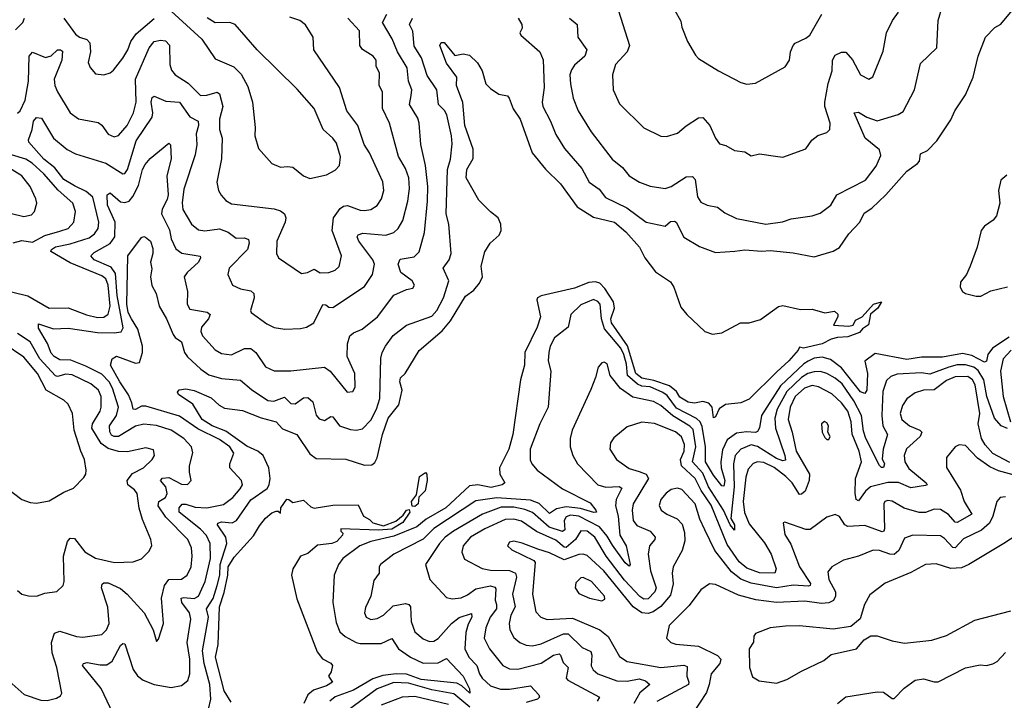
# Model space of a CAD drawing. Extents: x 1443846 to 1577407, y 839182 to 927291.
# Tile 407 of 535: x 1546045 to 1550729, y 892009 to 895248. Entities that reach past the tile are written whole.
import ezdxf

# ---------------------------------------------------------------- set-up
doc = ezdxf.new("R2010")
doc.units = 0

msp = doc.modelspace()

# ---------------------------------------------------------------- linework, layer by layer
at = {"layer": '0CON20XD'}
for points in [[(1548883.3, 895325), (1548945.3, 895125), (1548935.2, 895094.8), (1548879.4, 895035), (1548864.5, 894985.5), (1548868.1, 894915), (1548898, 894848), (1549013.9, 894733.9), (1549095, 894694.3), (1549122.7, 894692.7), (1549175, 894708.5), (1549215, 894742.9), (1549275, 894780.9), (1549295, 894782.1), (1549328.1, 894745), (1549355, 894683.8), (1549375, 894658), (1549405, 894649.2), (1549445, 894625.7), (1549495, 894618.6), (1549525, 894600.8), (1549565, 894610), (1549640.7, 894599.3), (1549675, 894593.8), (1549785, 894634), (1549813.3, 894675), (1549842.4, 894697.6), (1549885, 894712), (1549898.8, 894725), (1549901.5, 894755), (1549875.3, 894835), (1549875.3, 894855), (1549890.8, 894945), (1549909.6, 895005), (1549911.4, 895055), (1549925, 895079.2), (1549955, 895093.1), (1549975, 895092.9), (1550007.3, 895057.3), (1550045.3, 894985.3), (1550085, 894965.6), (1550103.8, 894976.2), (1550152.4, 895097.6), (1550169.5, 895185), (1550198.1, 895245), (1550225.4, 895284.6)], [(1546722.9, 894347.1), (1546720, 894325), (1546757.6, 894247.6), (1546764.8, 894204.8), (1546787.2, 894157.2), (1546816.8, 894136.8), (1546903, 894123), (1546905.6, 894115), (1546896.2, 894095), (1546840.9, 894045), (1546827.3, 894025), (1546842.5, 893955), (1546841.5, 893895), (1546855, 893870.5), (1546936.2, 893856.2), (1546951.5, 893845), (1546943.2, 893825), (1546909.2, 893785), (1546906.2, 893765), (1546915, 893743.1), (1546975, 893677.1), (1547005, 893660), (1547053.1, 893653.1), (1547115, 893682.8), (1547145, 893683.2), (1547168.9, 893665), (1547215, 893596.7), (1547255, 893577.8), (1547335, 893577.3), (1547495, 893594.3), (1547522.5, 893575), (1547602.5, 893475), (1547630.5, 893479.5), (1547640.3, 893499.7), (1547640, 893565), (1547602.7, 893645), (1547604.1, 893705), (1547616, 893744), (1547632.4, 893757.6), (1547674.3, 893775.7), (1547747.5, 893835), (1547825, 893937.5), (1547885, 893964.3), (1547915, 893971.2), (1547923.3, 893985), (1547912.5, 894005), (1547858.9, 894045), (1547845.5, 894085), (1547855, 894108.6), (1547920.9, 894119.1), (1547945, 894144.2), (1547971.4, 894235), (1547985.6, 894384.4), (1547987, 894455), (1547974.8, 894555), (1547953.5, 894653.5), (1547946.1, 894755), (1547939.5, 894779.5), (1547900, 894845), (1547907.9, 894887.9), (1547910.6, 894915), (1547894.7, 894955.2), (1547888.6, 895018.6), (1547842.2, 895095), (1547817, 895157), (1547771.2, 895235), (1547791.5, 895275)], [(1546765, 895288.4), (1546911.9, 895155), (1546975, 895061.2), (1547063.4, 895023.4), (1547098.5, 894988.5), (1547130, 894930), (1547153.1, 894855), (1547165.6, 894735), (1547162.7, 894695), (1547180.6, 894635), (1547245, 894564.4), (1547285, 894545.7), (1547319.2, 894549.2), (1547345, 894546.9), (1547395, 894504.4), (1547425, 894492.9), (1547505, 894510.6), (1547545, 894531.4), (1547566.2, 894553.8), (1547571.5, 894595), (1547551.3, 894661.3), (1547535, 894684.4), (1547488.2, 894725), (1547446.4, 894825), (1547365, 894917.1), (1547175, 895104.2), (1547069.2, 895225), (1547045, 895235.5), (1546975, 895233.1), (1546936.5, 895256.5)], [(1548416.7, 895255), (1548433.1, 895225), (1548435, 895207.5), (1548424.4, 895185), (1548428.6, 895175), (1548519.2, 895095), (1548535, 895056.7), (1548540.8, 894925), (1548529.8, 894855), (1548533.3, 894835), (1548570.9, 894765), (1548595, 894701.1), (1548637.3, 894635), (1548719.6, 894539.6), (1548754.7, 894474.8), (1548801.1, 894441.1), (1548831.6, 894401.6), (1548932.8, 894352.8), (1549025, 894284.7), (1549115, 894266.2), (1549141.8, 894288.2), (1549160.1, 894290.1), (1549168.2, 894285), (1549203.8, 894213.8), (1549278.7, 894168.7), (1549355, 894140.6), (1549446.7, 894146.7), (1549495, 894153.8), (1549575, 894147.1), (1549615, 894150), (1549725, 894138.8), (1549825, 894119.1), (1549915, 894146.7), (1549945, 894164.4), (1549990.3, 894229.7), (1550041.8, 894285), (1550062.5, 894327.5), (1550098.6, 894351.4), (1550165.4, 894415), (1550265, 894528.1), (1550316.1, 894563.9), (1550325.5, 894575), (1550330.5, 894609.5), (1550364.2, 894625), (1550407.6, 894672.4), (1550475, 894771.2), (1550494.5, 894815), (1550545, 894891.2), (1550580.4, 894975), (1550605.5, 895075), (1550640, 895165), (1550685, 895211.2), (1550712.7, 895227.3), (1550775, 895302)], [(1548660.8, 895255), (1548696.9, 895225), (1548700, 895165), (1548742.7, 895105), (1548733.6, 895075), (1548685, 895032.5), (1548669.9, 895010.1), (1548662, 894985), (1548665, 894942.5), (1548677.3, 894875), (1548701.5, 894815), (1548764.4, 894715), (1548864.2, 894585), (1548912.9, 894545), (1548944.7, 894504.7), (1548993.8, 894475), (1549045, 894455.6), (1549115, 894444.4), (1549145, 894454.4), (1549215, 894500.5), (1549245, 894502.2), (1549257.9, 894487.9), (1549268.8, 894405), (1549285, 894379.4), (1549315, 894365.6), (1549365, 894356.2), (1549398.9, 894328.9), (1549455, 894302.9), (1549595, 894274.6), (1549673.9, 894286.1), (1549715, 894300.4), (1549815, 894315.4), (1549853, 894327), (1549904, 894366), (1549932.5, 894415), (1550068.9, 894485), (1550119.3, 894550.7), (1550142.4, 894602.4), (1550135, 894628.6), (1550066.7, 894685), (1550015.4, 894805), (1550035, 894808), (1550075, 894783.9), (1550125, 894767.1), (1550225, 894796.4), (1550248.8, 894811.2), (1550302.2, 894915), (1550330.6, 895039.4), (1550407.5, 895115), (1550414.4, 895244.4), (1550435, 895313.3)], [(1549160.8, 895295), (1549190.9, 895240.9), (1549195, 895212.5), (1549222, 895145), (1549259.5, 895079.5), (1549275, 895064), (1549370, 895005), (1549475, 894950), (1549505, 894942), (1549545, 894946.2), (1549686.8, 895023.2), (1549707.5, 895055), (1549711.9, 895095), (1549724.4, 895125), (1549735, 895136.7), (1549785, 895159.5), (1549804.4, 895175), (1549860.4, 895275)], [(1545945, 893966.9), (1546083.4, 893933.4), (1546185, 893875.8), (1546275, 893876.4), (1546363.1, 893843.1), (1546415, 893830.4), (1546445, 893832), (1546465, 893847.4), (1546474.7, 893885), (1546464.9, 893985), (1546455.2, 894015.2), (1546435, 894029.1), (1546285, 894091.1), (1546193.6, 894145), (1546196.4, 894155), (1546215, 894167.2), (1546285, 894181), (1546375, 894210.5), (1546400.4, 894229.6), (1546417.4, 894255), (1546421, 894285), (1546393.5, 894403.5), (1546361.2, 894431.2), (1546305, 894457.4), (1546255, 894487.8), (1546212.5, 894542.5), (1546160.3, 894585), (1546088.5, 894665), (1546086.4, 894676.4), (1546103.9, 894725), (1546110.5, 894765), (1546125, 894783.2), (1546149, 894779), (1546204.8, 894684.8), (1546270.5, 894630.5), (1546310.4, 894610.4), (1546455, 894564.7), (1546535, 894514), (1546545, 894516.2), (1546557.4, 894535), (1546599, 894671), (1546675.3, 894785), (1546678.1, 894805), (1546670.3, 894855), (1546675, 894878), (1546683.8, 894885), (1546740.2, 894860.2), (1546805, 894855.4), (1546855, 894786), (1546894.3, 894765), (1546895, 894744), (1546884.7, 894705), (1546887.2, 894655), (1546879.7, 894605), (1546825, 894441.2), (1546817.1, 894377.1), (1546821.6, 894345), (1546861.5, 894275), (1546895, 894248.9), (1546925, 894243), (1546995, 894252.3), (1547037.3, 894237.3), (1547075, 894208.1), (1547115, 894210), (1547132.7, 894202.7), (1547137.1, 894185), (1547129.1, 894155), (1547040.6, 894065), (1547034.4, 894035.6), (1547058, 893985), (1547095, 893967.9), (1547145, 893957.5), (1547159.4, 893945), (1547160.5, 893925), (1547142.5, 893865), (1547145.8, 893855), (1547220.5, 893800.5), (1547255, 893783.5), (1547305.5, 893775.5), (1547381.4, 893778.6), (1547408.8, 893785), (1547443.8, 893806.2), (1547487.4, 893892.6), (1547501.3, 893891.3), (1547515, 893880), (1547535, 893878.9), (1547685, 893977.8), (1547723.8, 894035), (1547732.3, 894085), (1547725.3, 894105), (1547658.9, 894195), (1547651.1, 894215), (1547654.4, 894225), (1547678, 894232), (1547787, 894223), (1547825.2, 894234.8), (1547846.2, 894255), (1547867.1, 894292.9), (1547891.9, 894385), (1547899.2, 894445), (1547896, 894496), (1547880.1, 894540.1), (1547847.8, 894597.7), (1547803.8, 894755), (1547771.2, 894825), (1547770.4, 894905), (1547755.6, 894935), (1547756, 894995), (1547741.2, 895025), (1547740, 895055), (1547726.2, 895075), (1547675, 895106.8), (1547663.2, 895125), (1547661.3, 895195), (1547605.7, 895255)], [(1546025, 895200), (1546058.9, 895235), (1546067.9, 895255)], [(1546035, 894802.7), (1546046.2, 894815), (1546070.7, 894865), (1546087, 894955), (1546089.6, 895075), (1546105, 895093.3), (1546168.3, 895068.3), (1546195, 895076.1), (1546225, 895104.5), (1546238.8, 895105), (1546248.3, 895098.2), (1546245.7, 895055), (1546209.4, 894965), (1546212, 894935), (1546225.3, 894905.2), (1546284.4, 894805), (1546325, 894775.6), (1546418.8, 894758.8), (1546436.1, 894746.1), (1546465, 894703.1), (1546495, 894691.1), (1546515, 894696.7), (1546556, 894745), (1546586.2, 894805), (1546598.5, 894855), (1546595.6, 894965), (1546660.3, 895115), (1546685, 895144), (1546715, 895150.7), (1546738, 895148), (1546756.9, 895126.9), (1546759.5, 895035), (1546767.5, 895007.5), (1546784.4, 894985), (1546845.9, 894945.9), (1546905, 894888.2), (1546935, 894888.6), (1546985, 894902.5), (1546994.7, 894894.7), (1547011.4, 894835), (1546995.2, 894775), (1546995.8, 894725.8), (1547007.5, 894685), (1547004.7, 894585.3), (1546982.2, 894475), (1546990, 894435), (1547003.7, 894413.7), (1547025, 894388), (1547052.5, 894372.5), (1547255, 894348), (1547285, 894339.1), (1547304.4, 894325), (1547310.8, 894305), (1547308.2, 894285), (1547267.8, 894195), (1547265.8, 894135), (1547276.2, 894115), (1547385, 894040.8), (1547414.4, 894045.6), (1547445, 894061.4), (1547475, 894043.8), (1547515, 894045.6), (1547545, 894055.8), (1547565, 894074), (1547576.4, 894125), (1547530.8, 894245), (1547538.4, 894305), (1547570, 894350), (1547585, 894361.3), (1547605, 894363.5), (1547665, 894342.3), (1547685, 894340.9), (1547715, 894345.6), (1547745, 894364.2), (1547766.5, 894395), (1547777.1, 894435), (1547773.1, 894476.9), (1547755.2, 894515.2), (1547709.1, 894615), (1547683.4, 894655), (1547653.3, 894745), (1547601.8, 894815), (1547566.2, 894925), (1547444.5, 895105), (1547440.5, 895165), (1547405, 895223.1), (1547377.1, 895245), (1547330.3, 895260.3)], [(1546255.2, 895255.2), (1546309.9, 895179.9), (1546329.2, 895165), (1546364.2, 895154.2), (1546377.7, 895137.7), (1546381.1, 895095), (1546370, 895045), (1546380.2, 895020.2), (1546405, 894990.6), (1546445, 894985.6), (1546474.5, 894995.5), (1546491.7, 895008.3), (1546535, 895064.4), (1546558.9, 895105), (1546573.2, 895145), (1546598.4, 895181.6), (1546685, 895254.6)], [(1546517.8, 891885), (1546431.9, 892065), (1546343.8, 892175), (1546348, 892185), (1546365, 892189.3), (1546427.8, 892177.8), (1546458.9, 892178.9), (1546485, 892195.3), (1546525, 892270.6), (1546535, 892280), (1546545, 892278.8), (1546585, 892155.6), (1546605, 892126.7), (1546632.5, 892105), (1546684.7, 892084.7), (1546765, 892071.2), (1546815, 892080.4), (1546845, 892104.3), (1546853.6, 892135), (1546853.9, 892205), (1546842.3, 892285), (1546858.6, 892395), (1546851.9, 892425), (1546816.7, 892475), (1546812.9, 892495), (1546825, 892498.8), (1546875, 892493.9), (1546895.7, 892505), (1546927, 892575), (1546952.9, 892685), (1546950.4, 892755), (1546934.2, 892794.2), (1546905, 892824.3), (1546802.9, 892905), (1546803.3, 892925), (1546817, 892943), (1546835, 892943.3), (1546879.3, 892929.3), (1546935, 892924.8), (1547015, 892941.3), (1547058.5, 892975), (1547093.8, 893015), (1547104.5, 893035), (1547100, 893055), (1547043.8, 893115), (1547044.6, 893135), (1547063.8, 893185), (1547044.7, 893215), (1546995, 893251.1), (1546892, 893302), (1546805, 893361.3), (1546645, 893409.8), (1546625, 893409.3), (1546595, 893392.9), (1546584.3, 893394.3), (1546579, 893425), (1546562.9, 893462.9), (1546520.5, 893525), (1546477, 893605), (1546485, 893633.6), (1546505, 893646.9), (1546595, 893613.8), (1546615, 893616.9), (1546628.7, 893665), (1546629.5, 893695), (1546606.1, 893775), (1546576.2, 893825), (1546561.4, 893855), (1546553.8, 893895), (1546559.1, 894125), (1546625, 894211.2), (1546635, 894216.7), (1546643.6, 894213.6), (1546666.7, 894195), (1546678.9, 894158.9), (1546678.9, 894135), (1546666.9, 894095), (1546673, 894063), (1546667.6, 894025), (1546673.7, 893983.7), (1546693.6, 893945), (1546708.6, 893885), (1546744, 893825), (1546775, 893750.4), (1546785, 893736), (1546814.8, 893714.8), (1546829.1, 893665), (1546843.8, 893643.8), (1546906.5, 893585), (1546945, 893558.6), (1547005, 893540.5), (1547095, 893533.6), (1547147.8, 893487.8), (1547225, 893435.4), (1547253.2, 893433.2), (1547305, 893452.3), (1547335, 893421.9), (1547355, 893420), (1547395, 893449.2), (1547415, 893450.5), (1547439.4, 893429.4), (1547455, 893365.7), (1547469.5, 893349.5), (1547495, 893340.8), (1547525, 893359.5), (1547535, 893358.5), (1547566.9, 893315), (1547618.1, 893298.1), (1547645.3, 893294.7), (1547675, 893300.8), (1547715, 893341.8), (1547742.5, 893395), (1547758.9, 893445), (1547762.9, 893637.1), (1547769.6, 893665), (1547785.7, 893694.3), (1547821.8, 893745), (1547885, 893794.6), (1548005, 893837.6), (1548029.5, 893865), (1548061.7, 893925), (1548085.9, 894005), (1548060, 894065), (1548088.5, 894105), (1548097.9, 894135), (1548085.8, 894275), (1548074.4, 894324.4), (1548079.6, 894535), (1548094.6, 894585), (1548102, 894658), (1548099.2, 894695), (1548077.1, 894795), (1548065.8, 894815.8), (1548037.5, 894845), (1548030, 894915), (1547982.8, 894982.8), (1547956.8, 895066.8), (1547921.8, 895121.8), (1547915, 895194.2), (1547899.5, 895225), (1547913.9, 895255)], [(1546943.1, 891966.9), (1546954.7, 892015.3), (1546949.7, 892085), (1546922.3, 892185), (1546915.2, 892245), (1546942.9, 892405), (1546933.7, 892445), (1546965, 892494.7), (1546984.6, 892555), (1546996.3, 892605), (1546999.1, 892655), (1547029.8, 892755), (1547025.6, 892785), (1546986.1, 892845), (1546987.1, 892852.9), (1547005, 892859), (1547055, 892854.3), (1547075.5, 892864.5), (1547145, 892963.9), (1547222.1, 893017.9), (1547231.9, 893035), (1547236.3, 893065), (1547229.4, 893115), (1547203.9, 893175), (1547177.1, 893195), (1547125, 893218.4), (1547025, 893290.4), (1546960, 893315), (1546912.8, 893345), (1546868.9, 893418.9), (1546800, 893465), (1546796.2, 893475), (1546802.7, 893487.3), (1546835, 893491.2), (1546875, 893484.4), (1546955, 893448.5), (1546993.4, 893413.4), (1547019.5, 893399.5), (1547105, 893388.7), (1547192.9, 893352.9), (1547265, 893334.3), (1547295, 893301.6), (1547363.1, 893275), (1547425, 893182.2), (1547455, 893159.6), (1547597.2, 893157.2), (1547685, 893127.9), (1547719.5, 893130.5), (1547735, 893140.9), (1547745, 893163.1), (1547770.8, 893275), (1547797.8, 893352.2), (1547849.3, 893415), (1547864.7, 893485), (1547853.6, 893525), (1547856, 893544), (1547878.6, 893565), (1547945, 893674.4), (1548055, 893767.1), (1548094.2, 893815), (1548165, 893932.2), (1548205, 893960.4), (1548232.8, 893995), (1548245.9, 894025), (1548239.6, 894075), (1548257.1, 894142.9), (1548282.7, 894185), (1548326.4, 894223.6), (1548336.1, 894245), (1548333.3, 894275), (1548321.1, 894305), (1548284, 894334), (1548229.7, 894389.7), (1548168.7, 894495), (1548171.8, 894535), (1548202.3, 894587.7), (1548202.8, 894632.8), (1548163.1, 894745), (1548153.4, 894853.4), (1548123.1, 894935), (1548123.8, 894975), (1548075, 895040.6), (1548044.2, 895125), (1548050.3, 895139.7), (1548065, 895138.9), (1548115, 895077.5), (1548155, 895086)], [(1548155, 895086), (1548185, 895078.6), (1548222.7, 895042.7), (1548244.4, 895005), (1548263.2, 894943.2), (1548285, 894920), (1548325, 894893.8), (1548365, 894886.2), (1548374, 894875), (1548393.2, 894823.2), (1548426, 894775), (1548482.5, 894615), (1548546.9, 894536.9), (1548617.6, 894467.6), (1548697.1, 894357.1), (1548775, 894308), (1548874.4, 894285), (1548929, 894239), (1548993.8, 894165), (1549018.5, 894115), (1549069.1, 894049.1), (1549141.3, 894001.3), (1549157.1, 893975), (1549189.8, 893879.8), (1549218.6, 893845), (1549305, 893764.2), (1549341.2, 893751.2), (1549385, 893758.2), (1549474.9, 893805.1), (1549515, 893805.3), (1549568.9, 893821.1), (1549655, 893883.3), (1549675, 893888.8), (1549759.3, 893869.3), (1549815, 893870), (1549875, 893853.3), (1549921.7, 893861.7), (1549937, 893847), (1549937.5, 893835), (1549916.7, 893795), (1549990.3, 893789.7), (1550010, 893795), (1550021.7, 893818.3), (1550052.9, 893835), (1550106.2, 893895), (1550145, 893906.2), (1550127.5, 893875), (1550093.1, 893846.9), (1550083.3, 893796.7), (1550055, 893777.1), (1550040.9, 893759.1), (1549985, 893738.8), (1549935, 893736.5), (1549905, 893728.6), (1549862.5, 893705), (1549774.5, 893684.5), (1549755, 893690), (1549748.8, 893675), (1549703.5, 893625), (1549647.2, 893572.8), (1549515, 893442), (1549475, 893425.7), (1549403.5, 893416.5), (1549373.3, 893396.7), (1549355, 893358.8), (1549345, 893354.3), (1549339.4, 893405), (1549322.9, 893422.9), (1549295, 893432.1), (1549255, 893423.2), (1549225, 893427.7), (1549185, 893452.5), (1549169.4, 893479.4), (1549136.5, 893506.5), (1549061.9, 893531.9), (1549005, 893542.4), (1548976.1, 893565), (1548936.7, 893696.7), (1548860.3, 893805), (1548857.7, 893825), (1548874.1, 893875), (1548870.5, 893905), (1548829.2, 893969.2), (1548805, 893993.9), (1548785, 894001.2), (1548751.8, 893998.2), (1548685, 893971), (1548525.3, 893934.7), (1548508.9, 893925), (1548505.7, 893915.7), (1548522.2, 893835), (1548507, 893785), (1548447.3, 893665), (1548446.3, 893605), (1548428.1, 893535), (1548390.9, 893275), (1548372.2, 893205), (1548326.9, 893115), (1548328.5, 893085), (1548352.5, 893045), (1548340, 893035), (1548288.1, 893021.9), (1548225, 893035.2), (1548185, 893030.6), (1548072.4, 892925), (1547978.2, 892871.8), (1547935, 892834.4), (1547825, 892790.6), (1547715, 892764.4), (1547663.8, 892745), (1547581.8, 892685), (1547561.8, 892655), (1547540.8, 892605), (1547534, 892475), (1547550.4, 892380.4), (1547568.5, 892335), (1547593.3, 892313.3), (1547645, 892284.8), (1547665, 892280.2), (1547765, 892279.5), (1547815, 892303.5), (1547847.1, 892255), (1547904, 892215), (1547965, 892185.9), (1548035, 892187.7), (1548075, 892208.8), (1548155.3, 892125), (1548185.4, 892064.6), (1548185.8, 892044.2), (1548148.9, 892078.9), (1548125, 892090.8), (1547955, 892108.6), (1547885, 892134), (1547836.2, 892135), (1547772.5, 892127.5), (1547725, 892111.3), (1547632.6, 892057.4), (1547545, 892026.2), (1547519.6, 892005)], [(1545966.2, 892126.2), (1546066.4, 892036.4), (1546145, 892010.6), (1546175, 892009.2), (1546220.5, 892019.5), (1546239.5, 892030.5), (1546245.9, 892044.1), (1546222.2, 892165), (1546198.6, 892235), (1546196.8, 892285), (1546210.7, 892329.3), (1546235, 892338.7), (1546315, 892312.7), (1546345, 892309.5), (1546435, 892323.3), (1546458.2, 892345), (1546470.6, 892375), (1546463.4, 892453.4), (1546433.3, 892545), (1546437.4, 892562.6), (1546445, 892568.8), (1546465, 892569.2), (1546525, 892541.6), (1546556.1, 892515), (1546636.7, 892425), (1546680, 892345), (1546695, 892290), (1546705, 892300), (1546729.2, 892375), (1546719.7, 892495), (1546733.1, 892555), (1546755, 892584.7), (1546814.7, 892585.3), (1546840.9, 892605), (1546860.3, 892645), (1546864.7, 892695), (1546861.4, 892735), (1546844.7, 892775), (1546740.6, 892880.6), (1546703.8, 892935), (1546707.2, 892955), (1546739.2, 892975), (1546746.9, 892993.1), (1546739.4, 893025), (1546714.6, 893055), (1546724.2, 893065.8), (1546755, 893069), (1546815, 893038.2), (1546843.3, 893036.7), (1546860, 893055), (1546852.2, 893095), (1546852.7, 893125), (1546867.8, 893187.8), (1546861.5, 893215), (1546825.2, 893255.2), (1546765, 893294.3), (1546695, 893317.9), (1546635, 893323.8), (1546595, 893313.4), (1546515, 893264.8), (1546495, 893264.1), (1546481.6, 893271.6), (1546472.9, 893287.1), (1546472.5, 893315), (1546505.5, 893365), (1546515.2, 893405), (1546486.5, 893495), (1546469.9, 893525), (1546435, 893561.5), (1546359.7, 893599.7), (1546288.3, 893628.3), (1546235, 893630.2), (1546208.7, 893645), (1546195, 893661.2), (1546176.6, 893706.6), (1546135, 893780), (1546135, 893801.4), (1546205, 893776.4), (1546275, 893780.5), (1546415, 893759.2), (1546495, 893757.7), (1546527.6, 893762.4), (1546537.8, 893782.2), (1546508.6, 893935), (1546501, 894041), (1546479.9, 894069.9), (1546398.9, 894105), (1546382.5, 894125), (1546399.2, 894140.8), (1546475, 894182.6), (1546497.2, 894215), (1546498.8, 894285), (1546462.9, 894365), (1546461.1, 894415), (1546475, 894424.1), (1546525, 894381.8), (1546545, 894379), (1546565, 894385.3), (1546583.4, 894406.6), (1546610.4, 894459.6), (1546629.3, 894535), (1546641.3, 894558.7), (1546665, 894587.3), (1546755, 894661.2), (1546762.3, 894652.3), (1546765.7, 894585.7), (1546744.8, 894505), (1546750.9, 894415), (1546746.7, 894393.3), (1546722.9, 894347.1)], [(1546013.5, 894186.5), (1546055, 894197.1), (1546105, 894190), (1546165, 894221.1), (1546235, 894241.6), (1546275.5, 894255), (1546301.6, 894285), (1546310.9, 894335), (1546297.3, 894375), (1546227.4, 894437.4), (1546160, 894515), (1546103.8, 894565), (1546073.8, 894585), (1546005, 894605.7)], [(1546005, 894326.7), (1546065, 894311.2), (1546100.7, 894319.3), (1546115.8, 894335), (1546125.7, 894374.3), (1546122.2, 894395), (1546094.5, 894455), (1546055, 894505.3), (1545975, 894554.7)], [(1550742, 894508), (1550712.4, 894485), (1550702.1, 894435), (1550708.3, 894375), (1550691.6, 894315), (1550676.3, 894293.7), (1550634.8, 894265), (1550619.2, 894245), (1550599.4, 894165), (1550566.5, 894075), (1550549.6, 894035), (1550520.9, 893999.1), (1550519.1, 893975), (1550530.5, 893955), (1550544.4, 893945), (1550595, 893931.9), (1550617.5, 893932.5), (1550665, 893958.6), (1550745, 893977.4)], [(1550752.5, 893737.5), (1550673.6, 893685), (1550651.6, 893655), (1550645, 893623.8), (1550635, 893619.1), (1550575, 893649.8), (1550529.6, 893659.6), (1550435, 893641.8), (1550335, 893641.7), (1550265, 893631.7), (1550115, 893659.2), (1550065, 893623.8), (1550078.1, 893565), (1550075.3, 893484.8), (1550065, 893470), (1550045, 893477.1), (1549955, 893592.1), (1549901.9, 893631.9), (1549862.5, 893642.5), (1549825, 893637.4), (1549796.8, 893623.2), (1549775, 893610.3), (1549663.7, 893506.3), (1549573.9, 893365), (1549564.6, 893305.4), (1549555, 893288.4), (1549545, 893283.4), (1549502.7, 893287.3), (1549455, 893280), (1549410.7, 893249.3), (1549388.6, 893201.4), (1549380.8, 893145), (1549382.7, 893115), (1549400.2, 893055), (1549395, 893028.1), (1549385, 893030), (1549345, 893080.2), (1549307.5, 893145), (1549307.9, 893215), (1549292.4, 893312.4), (1549282.8, 893335), (1549265, 893350.4), (1549169.2, 893399.2), (1549125, 893459.1), (1549105, 893474.1), (1549045, 893501.8), (1549005, 893504.3), (1548983.6, 893513.6), (1548936.3, 893555), (1548931.4, 893608.6), (1548919.7, 893655), (1548905, 893684.8), (1548827.3, 893777.3), (1548812.5, 893825), (1548805.9, 893895), (1548795, 893907.7), (1548775, 893916.6), (1548715, 893892.1), (1548667.5, 893845), (1548653.6, 893785), (1548588.8, 893735), (1548568.9, 893695), (1548561.8, 893665), (1548559.6, 893625), (1548572.1, 893575), (1548558.7, 893405), (1548519.6, 893325), (1548473.9, 893205), (1548474, 893154), (1548481.5, 893135), (1548506.9, 893105), (1548627.3, 893015), (1548759.3, 892949.3), (1548785.4, 892915)], [(1546035, 892532.5), (1546055, 892513.8), (1546086.1, 892506.1), (1546125, 892505.8), (1546165, 892520), (1546222.1, 892527.9), (1546250.8, 892555), (1546255.6, 892575), (1546253.2, 892695), (1546272.2, 892765), (1546285, 892781.8), (1546305, 892780), (1546355, 892715.4), (1546405, 892686.2), (1546495.5, 892664.5), (1546585, 892668.1), (1546625, 892683.1), (1546660.3, 892719.7), (1546674.1, 892745.9), (1546669.4, 892775), (1546629.4, 892870.6), (1546613.8, 892923.8), (1546603.4, 892993.4), (1546590.9, 893010.9), (1546558.5, 893035), (1546555.3, 893055), (1546581.5, 893088.5), (1546634.1, 893115.9), (1546675.8, 893155), (1546685.6, 893175), (1546680.8, 893200.8), (1546645, 893211.1), (1546557.9, 893192.1), (1546515, 893193.3), (1546465, 893207.6), (1546431.6, 893231.6), (1546387.5, 893305), (1546391.1, 893325), (1546428.1, 893385), (1546433, 893405), (1546432.5, 893455), (1546420, 893485), (1546383.8, 893515), (1546295, 893558.9), (1546265, 893562), (1546225, 893550.6), (1546215, 893553.2), (1546139.8, 893635), (1546094.2, 893715), (1546035, 893754.5)], [(1545935, 893055.6), (1546054.6, 892964.6), (1546095, 892950.6), (1546125, 892948.1), (1546185, 892959.4), (1546255, 893000), (1546301.4, 893018.6), (1546350.3, 893069.7), (1546359.2, 893085), (1546360.6, 893105), (1546353.3, 893155), (1546335.6, 893195), (1546303.3, 893295), (1546295.4, 893375), (1546275, 893419.2), (1546255, 893437.5), (1546170.9, 893485), (1546130.2, 893565), (1546065, 893641.6), (1545970.4, 893705)], [(1550761.6, 893675), (1550723.1, 893635), (1550711.3, 893575), (1550723.9, 893455), (1550759.2, 893335)], [(1549638.2, 893351.8), (1549640.4, 893305), (1549685.2, 893175), (1549687.8, 893152.2), (1549675, 893149.6), (1549645, 893160.1), (1549555, 893217.6), (1549525, 893225.5), (1549475, 893204.8), (1549449.4, 893175), (1549441.2, 893135), (1549443.4, 893025), (1549428.9, 892875), (1549445.2, 892845), (1549445, 892819.2), (1549425.5, 892845), (1549393.6, 892915), (1549321.8, 893025), (1549295, 893091.1), (1549245.5, 893145), (1549261, 893215), (1549248.4, 893298.4), (1549233.6, 893313.6), (1549152.5, 893362.5), (1549095, 893411.9), (1549060.6, 893430.6), (1548962.2, 893452.2), (1548902.8, 893492.8), (1548854.4, 893555), (1548840.3, 893610.3), (1548825, 893619.2), (1548815, 893616), (1548796.2, 893595), (1548784.3, 893545), (1548761.5, 893488.5), (1548672.7, 893295), (1548663.6, 893255), (1548663.6, 893215), (1548676.5, 893175), (1548699.4, 893135), (1548795, 893034.1), (1548833.3, 893023.3), (1548897.6, 893027.6), (1548909.5, 893019.5), (1548882.7, 892965), (1548879.2, 892935), (1548892.3, 892885), (1548899.3, 892795), (1548930.9, 892745), (1548949.6, 892655), (1548945, 892648.1), (1548925, 892663.6), (1548865, 892748.1), (1548840.5, 892790.5), (1548802.7, 892835), (1548704.4, 892885.6), (1548665, 892889.8), (1548645, 892882.5), (1548634.8, 892865), (1548638.6, 892821.4), (1548627.2, 892812.8), (1548563.4, 892833.4), (1548485, 892903), (1548447.7, 892917.7), (1548395, 892928.2), (1548335, 892929), (1548246.1, 892895), (1548108.4, 892815), (1548069.2, 892785), (1548041.6, 892755), (1547975.5, 892655), (1547996.5, 892585), (1548075, 892499.4), (1548101.8, 892491.8), (1548145, 892497.6), (1548175, 892511.1), (1548215, 892540.5), (1548285, 892554.8), (1548305, 892547.1), (1548309.5, 892539.5), (1548306.3, 892486.3), (1548313.5, 892465), (1548313, 892445), (1548283.9, 892405), (1548262.2, 892355), (1548254.7, 892305), (1548279.3, 892255), (1548343.6, 892175), (1548375, 892159.1), (1548415, 892156.9), (1548525, 892185.6), (1548585, 892224.8), (1548610.7, 892230.7), (1548618.2, 892225), (1548629.7, 892189.7), (1548654.6, 892165), (1548645.5, 892115), (1548652.2, 892105), (1548802.9, 892025), (1548792.9, 892005)], [(1550745, 893302.2), (1550714.8, 893314.8), (1550682.2, 893352.2), (1550645.6, 893455), (1550631.7, 893535), (1550605, 893579.4), (1550584.5, 893594.5), (1550545, 893605.6), (1550505, 893605.4), (1550464.7, 893595.3), (1550375, 893562.1), (1550335, 893567.2), (1550219.3, 893560.7), (1550190.1, 893549.9), (1550169, 893531), (1550151.7, 893478.3), (1550146.2, 893365), (1550151.7, 893315), (1550174, 893274), (1550153.2, 893205), (1550148.7, 893158.7), (1550158.5, 893135), (1550155, 893118), (1550145, 893117.5), (1550135, 893126.2), (1550070, 893255), (1550059.6, 893289.6), (1550050.6, 893365), (1550013.9, 893435), (1549957.9, 893515), (1549925, 893542.7), (1549884.6, 893564.6), (1549855, 893573.4), (1549825, 893572.6), (1549795, 893564.6), (1549765, 893544.9), (1549695, 893479.1), (1549649.2, 893395), (1549638.2, 893351.8)], [(1550755, 893141.1), (1550675, 893184.3), (1550638.3, 893225), (1550620.8, 893255), (1550605.6, 893325), (1550613.1, 893375), (1550590.2, 893510.2), (1550577.2, 893535), (1550555, 893549.8), (1550495, 893548.1), (1550455, 893530.9), (1550395, 893486.4), (1550345.2, 893484.8), (1550305, 893472.9), (1550265.8, 893444.2), (1550245, 893412.9), (1550233.9, 893375), (1550241.1, 893345), (1550278.8, 893315), (1550327.5, 893295), (1550337.3, 893285), (1550328.8, 893265), (1550264.3, 893205.7), (1550253.1, 893175), (1550255.8, 893145), (1550275, 893112.4), (1550356.9, 893045), (1550362, 893035), (1550355, 893031.1), (1550285, 893020), (1550226, 893046), (1550175, 893045.6), (1550093.3, 893025), (1550069.1, 893005), (1550035, 892958.1), (1550025, 892964.4), (1550019, 892995), (1550021, 893065), (1550049.3, 893145), (1550038.5, 893195), (1550005.1, 893275.1), (1550000.5, 893335), (1549985.5, 893385), (1549955, 893425.7), (1549908.2, 893468.2), (1549845, 893501.6), (1549815, 893508.1), (1549778.7, 893495), (1549733.5, 893455), (1549709.8, 893405), (1549700.7, 893345), (1549720.7, 893285), (1549739.8, 893195), (1549801.7, 893085), (1549800.9, 893055), (1549781.1, 893005), (1549765, 892990), (1549755, 892989.5), (1549720, 893045), (1549690.6, 893075), (1549635, 893116.9), (1549585, 893141.1), (1549555, 893143.5), (1549534.2, 893135.8), (1549511.2, 893108.8), (1549499, 893071), (1549486.4, 892955), (1549493.7, 892903.7), (1549515, 892849.2), (1549588.1, 892758.1), (1549620.8, 892705), (1549643.1, 892635), (1549637.8, 892615), (1549565, 892615.5), (1549505, 892638.3), (1549467.9, 892667.9), (1549411.5, 892751.5), (1549335, 892937.6), (1549287.6, 893007.6), (1549257.7, 893065), (1549193.7, 893125), (1549188.8, 893155), (1549205.4, 893195), (1549207.5, 893227.5), (1549193.1, 893263.1), (1549165, 893286.3), (1549065, 893326.3), (1549005, 893332.9), (1548935, 893311.1), (1548871.2, 893258.8), (1548855.4, 893234.6), (1548852.3, 893205), (1548883.6, 893155), (1548945, 893111.8), (1548992.3, 893097.7), (1549025.2, 893085.2), (1549036.9, 893065), (1548962.9, 892945), (1548958.9, 892915), (1548963.3, 892865), (1548981.1, 892841.1), (1549045, 892814.7), (1549068, 892785), (1549066.2, 892775), (1549041.8, 892745), (1549034.7, 892705.3), (1549045.2, 892625), (1549072.6, 892545), (1549066.2, 892525), (1549035, 892492.2), (1549015, 892491), (1548995, 892503.5), (1548921.5, 892581.5), (1548835.5, 892695.5), (1548781.3, 892785), (1548745, 892814.8), (1548714.5, 892815.5), (1548688.8, 892775), (1548645, 892736.5), (1548635, 892738.4), (1548595, 892771.4), (1548503.1, 892813.1), (1548431.8, 892861.8), (1548395, 892872), (1548355, 892870.2), (1548257.1, 892825), (1548190, 892785), (1548154.6, 892745), (1548147.9, 892715), (1548161.4, 892681.4), (1548245, 892636.7), (1548285, 892628.6), (1548375, 892627.7), (1548404, 892614), (1548409, 892595), (1548389.3, 892515), (1548402.4, 892455), (1548381.5, 892415), (1548373.3, 892375), (1548376, 892345), (1548395, 892308.5), (1548425, 892283.9), (1548455, 892272.2), (1548485, 892269.4), (1548525, 892277.7), (1548632.2, 892325), (1548655, 892325.2), (1548721.5, 892261.5), (1548762.2, 892242.2), (1548767.4, 892225), (1548763.3, 892173.3), (1548772.9, 892155), (1548795.5, 892135), (1548885, 892102), (1548935, 892101), (1548991.8, 892111.8), (1549022.5, 892102.5), (1549042.2, 892085), (1548994.9, 892045.1), (1548967, 891995)], [(1549895, 893250), (1549900, 893265), (1549890, 893285), (1549892.5, 893315), (1549885, 893330), (1549873.6, 893336.4), (1549860, 893325), (1549863.3, 893285), (1549875, 893260), (1549885, 893250), (1549895, 893250)], [(1550771.9, 893081.9), (1550701.2, 893101.2), (1550660.1, 893120.1), (1550601.9, 893161.9), (1550545, 893221.5), (1550515, 893225.6), (1550495, 893215.6), (1550454.3, 893165), (1550455, 893117.5), (1550520.2, 893010.2), (1550538.1, 892955), (1550575.5, 892895), (1550505, 892855.9), (1550495, 892856.9), (1550463.8, 892893.9), (1550425, 892917.2), (1550395, 892918.8), (1550355, 892903.3), (1550325, 892903.1), (1550253.4, 892923.4), (1550195, 892957.8), (1550175, 892960.8), (1550161.2, 892955), (1550155.9, 892944.1), (1550159.1, 892825), (1550155.8, 892814.3), (1550148.1, 892811.9), (1550065, 892841.7), (1549985, 892835.9), (1549970, 892845), (1549945, 892884.3), (1549925, 892893.1), (1549885, 892880.5), (1549805, 892822.2), (1549785, 892821.9), (1549685, 892856.7), (1549676.7, 892853.3), (1549685, 892798.8), (1549713.1, 892753.1), (1549754.7, 892645), (1549806.6, 892565), (1549805.5, 892555), (1549797.1, 892552.9), (1549725, 892557.7), (1549645, 892544.2), (1549525, 892566.1), (1549475, 892585.9), (1549430.7, 892620.7), (1549352.4, 892722.4), (1549305, 892820.6), (1549280.7, 892870.7), (1549258.2, 892945), (1549195, 893012.5), (1549175, 893018.5), (1549145, 893012.5), (1549120, 892995), (1549094.5, 892965), (1549086.8, 892936.8), (1549097.1, 892915), (1549124.2, 892895), (1549172.7, 892872.7), (1549196.9, 892846.9), (1549207.8, 892807.8), (1549208.9, 892768.9), (1549197.4, 892722.6), (1549153.8, 892645), (1549149.7, 892615), (1549153.7, 892563.7), (1549140.7, 892509.3), (1549094.9, 892455.1), (1549059.2, 892430.8), (1549035, 892422.6), (1549005, 892425.5), (1548964, 892454), (1548823.7, 892625), (1548745, 892698.9), (1548725, 892705.2), (1548705, 892703.4), (1548635, 892677.8), (1548565, 892711.6), (1548509.2, 892729.3)], [(1547925, 892931.2), (1547912.8, 892932.8), (1547908.2, 892955), (1547932.2, 892987.8), (1547946.9, 893075), (1547975, 893094), (1547981.4, 893085), (1547983.8, 893055), (1547973.1, 893006.9), (1547944, 892976), (1547941.2, 892945), (1547925, 892931.2)], [(1548785.4, 892915), (1548789.2, 892905), (1548776.5, 892903.5), (1548712.5, 892922.5), (1548645, 892929.4), (1548599.4, 892920.6), (1548565, 892898.1), (1548515.9, 892945.9), (1548475, 892961.3), (1548315, 892973.2), (1548215, 892958.3), (1548015, 892827), (1547963.7, 892776.3), (1547824.8, 892705.2), (1547760.8, 892655), (1547754.3, 892645), (1547754.4, 892615), (1547729.8, 892580.2), (1547715.8, 892505), (1547689.3, 892450.7), (1547684.5, 892425), (1547692.9, 892405), (1547715, 892393.8), (1547745, 892398.2), (1547775, 892414.5), (1547821.3, 892458.7), (1547879.8, 892469.8), (1547896, 892466), (1547904.5, 892455), (1547907.3, 892385), (1547925, 892335.6), (1547965, 892302.7), (1547995, 892289.6), (1548015, 892291.5), (1548035, 892303.3), (1548099, 892375), (1548135, 892403), (1548195, 892422.5), (1548196.4, 892405), (1548178, 892372), (1548167.3, 892332.7), (1548162, 892255), (1548181.6, 892215), (1548220.3, 892175), (1548231.7, 892135), (1548244.5, 892114.5), (1548285, 892077.8), (1548332.9, 892062.9), (1548375, 892061.9), (1548475, 892078.9), (1548514.3, 892035), (1548517.5, 892025), (1548508.6, 892015), (1548455, 891998.7)], [(1550735, 892977.8), (1550708.8, 892975), (1550693.8, 892956.2), (1550675.4, 892885), (1550658.3, 892851.7), (1550620.6, 892819.4), (1550535, 892778.4), (1550495, 892735.8), (1550485, 892736.8), (1550445, 892780), (1550425, 892791.6), (1550294.7, 892795.3), (1550255, 892780.9), (1550228, 892722), (1550205, 892703.9), (1550185, 892704.4), (1550135, 892722.9), (1550105, 892723.9), (1550035, 892694.6), (1549963.8, 892676.2), (1549908, 892645), (1549889.5, 892620.5), (1549894, 892585), (1549925.5, 892525.5), (1549926.7, 892505), (1549916.3, 892483.7), (1549895, 892473.5), (1549859.2, 892470.8), (1549780.8, 892480.8), (1549645, 892474.3), (1549547, 892487), (1549465, 892509.5), (1549355, 892560.4), (1549326.6, 892563.4), (1549285, 892535.6), (1549229.7, 892460.3), (1549134.5, 892365), (1549122, 892305), (1549142, 892285), (1549166.4, 892276.4), (1549275, 892267), (1549365, 892223.3), (1549380.5, 892205), (1549376.5, 892185), (1549334, 892135), (1549325.8, 892084.2), (1549312.6, 892047.4), (1549246, 891945)], [(1547050.3, 892000.3), (1547016.9, 892055), (1546975.6, 892215), (1546989.8, 892275), (1546995.2, 892455), (1547017.8, 892522.2), (1547034.4, 892605), (1547036, 892644), (1547065, 892691.1), (1547157.5, 892792.5), (1547185, 892840), (1547214.5, 892875.5), (1547245, 892901.2), (1547265, 892910), (1547275, 892910), (1547285, 892900), (1547286.7, 892925), (1547315.9, 892965.9), (1547325.7, 892965.7), (1547345, 892951.2), (1547395, 892962.5), (1547429.5, 892929.5), (1547445, 892923.8), (1547535, 892938.8), (1547655, 892940), (1547680, 892885), (1547709.7, 892869.7), (1547725, 892854.5), (1547775, 892840), (1547835, 892861.2), (1547869.4, 892890.6), (1547885, 892914.2), (1547897.3, 892917.3), (1547901.5, 892905), (1547866.9, 892855), (1547815, 892824.1), (1547751.6, 892818.4), (1547572.5, 892825), (1547572.5, 892815), (1547582.5, 892805), (1547580, 892795), (1547553.3, 892765), (1547530, 892755), (1547461.7, 892748.3), (1547415, 892708.1), (1547381.2, 892695), (1547356.7, 892655), (1547344.3, 892635), (1547338, 892605), (1547362.7, 892492.7), (1547460.4, 892240.4), (1547485, 892206.7), (1547525, 892186.7), (1547532.5, 892175), (1547526.7, 892145), (1547513.3, 892125), (1547532.9, 892095), (1547505, 892077.7), (1547442.8, 892057.2), (1547415.3, 892035), (1547396.9, 891995)], [(1550822.1, 892817.9), (1550727.1, 892755), (1550560, 892655), (1550525, 892640), (1550475, 892636.1), (1550405, 892658.8), (1550355, 892655.5), (1550285, 892617.3), (1550163.1, 892566.9), (1550088.9, 892511.1), (1550064.3, 892465), (1550043.2, 892396.8), (1549998.7, 892361.3), (1549915, 892347.8), (1549755, 892364.6), (1549687.7, 892362.3), (1549615, 892353.6), (1549545, 892327.5), (1549537.5, 892315), (1549535.8, 892285.8), (1549516, 892254), (1549516.2, 892166.2), (1549531.4, 892121.4), (1549562.2, 892102.2), (1549645, 892091.2), (1549695, 892108.2), (1549765, 892148.8), (1549871.3, 892198.7), (1549905, 892227.1), (1550026.2, 892255), (1550063.3, 892296.7), (1550095, 892315.7), (1550125, 892315.6), (1550195, 892292.2), (1550255, 892281.9), (1550385, 892296), (1550455, 892318), (1550589.7, 892390.2), (1550760, 892435)], [(1548509.2, 892729.3), (1548435, 892757.9), (1548395, 892766.7), (1548375, 892761.2), (1548366.2, 892745), (1548386, 892725), (1548490.6, 892675), (1548497.9, 892665), (1548484.2, 892514.2), (1548500.9, 892430.9), (1548524, 892405), (1548554, 892394), (1548675, 892400.7), (1548804.3, 892345), (1548845, 892313.5), (1548897.8, 892217.8), (1548935, 892194.7), (1549095, 892165.2), (1549205, 892176.3), (1549219.9, 892169.9), (1549218.1, 892125), (1549228.8, 892095), (1549226, 892085), (1549076.2, 892003.8)], [(1548815, 892482.9), (1548828.6, 892491.4), (1548826.9, 892505), (1548765, 892575.4), (1548725, 892594.4), (1548715, 892592.5), (1548691.3, 892568.7), (1548687.1, 892545), (1548705, 892517.5), (1548755, 892495.6), (1548815, 892482.9)], [(1549935.4, 891994.6), (1549975, 892025.5), (1550125, 892049.4), (1550155, 892047.5), (1550195, 892017.5), (1550205, 892017.5), (1550253.3, 892066.7), (1550305.3, 892104.7), (1550345, 892111.1), (1550395, 892097.5), (1550415, 892098), (1550545, 892164.4), (1550615, 892178.6), (1550645, 892175.8), (1550675, 892182.5), (1550695, 892194.2), (1550735, 892236.7)], [(1548186.6, 891976.6), (1548110.7, 892040.7), (1548005, 892059), (1547895, 892090.9), (1547825, 892094.6), (1547745, 892064), (1547607.9, 891962.1)], [(1548085, 891990.2), (1547925, 892028.3), (1547865, 892025.2), (1547765, 891986.5)]]:
    msp.add_lwpolyline(points, dxfattribs=at)

doc.saveas('drawing.dxf')
